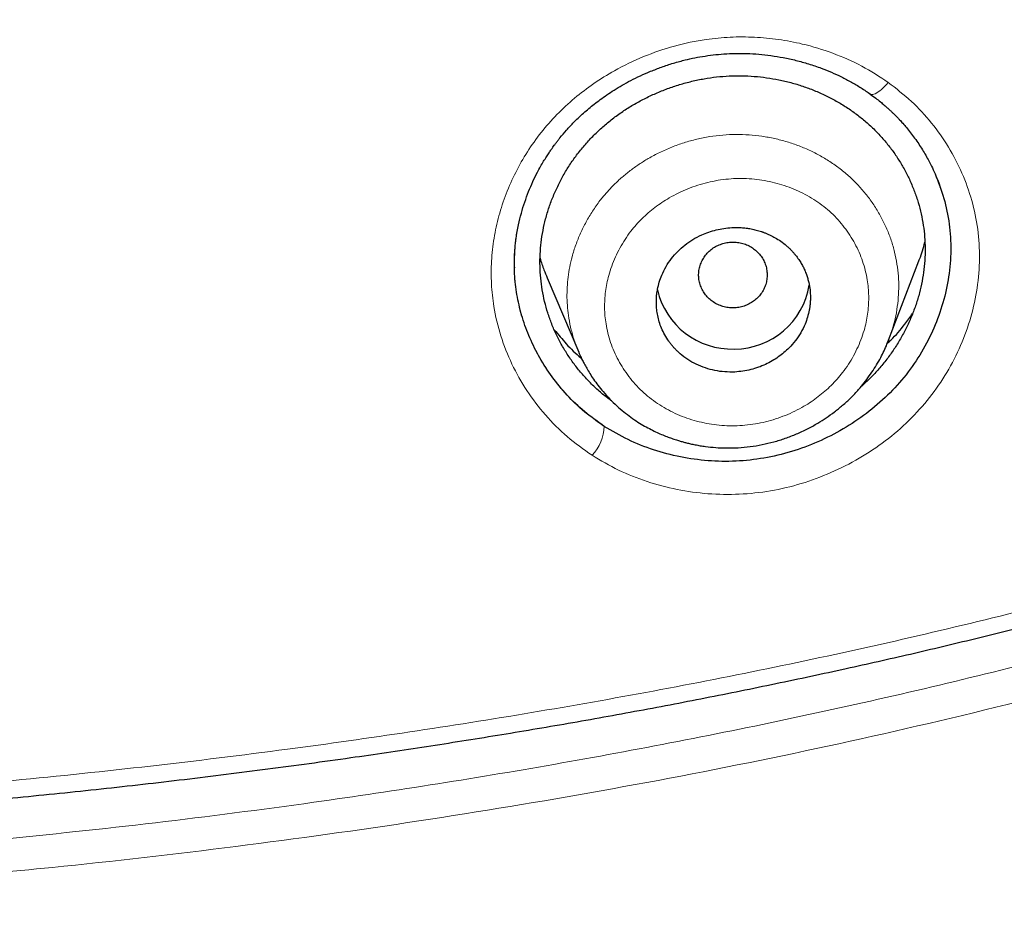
# Model space of a CAD drawing. Header units: millimetres. Extents: x 8 to 473, y 11 to 654.
# Tile 572 of 656: x 262 to 274, y 529 to 540. Entities that reach past the tile are written whole.
import ezdxf

# ---------------------------------------------------------------- set-up
doc = ezdxf.new("R2010")
doc.units = ezdxf.units.MM

msp = doc.modelspace()

# ---------------------------------------------------------------- linework, layer by layer
at = {"color": 7, "linetype": 'Continuous', "lineweight": 30}
for p, q in [((272.281, 536.204), (272.635, 537.128)), ((267.915, 537.057), (267.915, 537.048)), ((268.294, 536.93), (268.664, 536.064)), ((272.281, 536.204), (272.276, 536.192)), ((268.666, 536.058), (268.665, 536.06))]:
    msp.add_line(p, q, dxfattribs=at)
at = {"color": 8, "linetype": 'Continuous', "lineweight": 0, "flags": 128}
msp.add_lwpolyline([(272.066, 539.077), (272.066, 539.077), (272.075, 539.072), (272.085, 539.07), (272.097, 539.07), (272.111, 539.074), (272.126, 539.08), (272.143, 539.088), (272.16, 539.1), (272.179, 539.113), (272.198, 539.129), (272.217, 539.147), (272.237, 539.167), (272.257, 539.189), (272.277, 539.212)], dxfattribs=at)
at = {"color": 7, "linetype": 'Continuous', "lineweight": 30}
for centre, radius, start, end in [((270.45, 536.991), 0.891, 192.9849, 272.0221), ((270.478, 536.989), 0.889, 270.2286, 350.8058)]:
    msp.add_arc(centre, radius, start, end, dxfattribs=at)
at = {"color": 8, "linetype": 'Continuous', "lineweight": 0}
msp.add_arc((268.428, 535.225), 0.535, 317.0112, 357.139, dxfattribs=at)
for points, knots in [([(250.655, 529.812), (251.905, 529.841), (254.403, 529.9), (258.142, 530.07), (261.868, 530.349), (265.31, 530.752), (268.47, 531.253), (271.356, 531.816), (274.225, 532.491), (276.734, 533.201), (278.881, 533.908), (280.677, 534.575), (282.446, 535.318), (284.182, 536.143), (285.872, 537.056), (287.502, 538.061), (288.994, 539.121), (290.349, 540.229), (291.564, 541.373), (292.681, 542.598), (293.698, 543.891), (294.619, 545.244), (295.451, 546.652), (296.207, 548.106), (296.648, 549.104), (296.869, 549.605)], [0, 0, 0, 0, 0.069981, 0.139818, 0.209532, 0.279199, 0.333989, 0.388906, 0.44405, 0.499219, 0.534971, 0.570693, 0.606449, 0.642321, 0.678215, 0.713901, 0.749513, 0.780823, 0.812284, 0.843616, 0.874752, 0.905883, 0.937117, 0.968489, 1, 1, 1, 1]), ([(250.641, 530.501), (251.326, 530.516), (252.697, 530.546), (254.752, 530.608), (256.804, 530.693), (258.706, 530.798), (260.459, 530.923), (262.064, 531.061), (263.665, 531.229), (265.208, 531.419), (266.691, 531.628), (268.115, 531.854), (269.535, 532.105), (270.95, 532.383), (272.358, 532.688), (273.759, 533.023), (275.151, 533.387), (276.407, 533.745), (277.531, 534.091), (278.522, 534.418), (279.508, 534.765), (280.486, 535.135), (281.456, 535.528), (282.419, 535.945), (283.346, 536.376), (284.236, 536.82), (285.087, 537.274), (285.924, 537.752), (286.744, 538.255), (287.545, 538.783), (288.287, 539.31), (288.972, 539.835), (289.602, 540.353), (290.214, 540.894), (290.807, 541.456), (291.379, 542.038), (291.928, 542.638), (292.452, 543.256), (292.972, 543.92), (293.487, 544.633), (293.993, 545.393), (294.471, 546.171), (294.921, 546.964), (295.345, 547.772), (295.746, 548.594), (295.994, 549.151), (296.119, 549.43)], [0, 0, 0, 0, 0.039226, 0.078419, 0.11758, 0.156714, 0.187448, 0.218175, 0.248906, 0.279671, 0.307181, 0.334714, 0.362256, 0.389796, 0.417321, 0.444824, 0.472294, 0.499727, 0.519658, 0.539581, 0.559505, 0.579441, 0.599401, 0.619401, 0.63945, 0.657851, 0.676252, 0.694638, 0.712995, 0.731314, 0.74959, 0.765184, 0.780838, 0.796534, 0.812252, 0.827975, 0.843685, 0.859365, 0.874999, 0.892815, 0.910609, 0.928408, 0.946232, 0.964097, 0.982016, 1, 1, 1, 1]), ([(297.214, 549.393), (297.037, 548.989), (296.684, 548.182), (296.094, 547), (295.457, 545.846), (294.765, 544.723), (294.014, 543.634), (293.198, 542.583), (292.315, 541.576), (291.373, 540.617), (290.378, 539.71), (289.292, 538.827), (288.114, 537.975), (286.846, 537.153), (285.535, 536.391), (284.191, 535.686), (282.68, 534.969), (281.002, 534.257), (279.155, 533.567), (277.229, 532.932), (275.226, 532.348), (273.144, 531.814), (271.044, 531.344), (268.928, 530.936), (266.8, 530.585), (264.663, 530.287), (262.252, 530.012), (259.566, 529.784), (256.603, 529.613), (253.635, 529.5), (251.653, 529.456), (250.662, 529.434)], [0, 0, 0, 0, 0.025248, 0.050371, 0.075397, 0.100368, 0.125337, 0.150402, 0.175567, 0.200756, 0.22589, 0.250892, 0.278821, 0.306819, 0.334884, 0.362996, 0.391094, 0.427706, 0.464184, 0.500608, 0.540376, 0.580223, 0.62014, 0.660111, 0.700114, 0.74012, 0.780099, 0.835033, 0.889977, 0.94496, 1, 1, 1, 1]), ([(268.819, 534.86), (268.72, 534.93), (268.523, 535.07), (268.269, 535.327), (268.052, 535.611), (267.877, 535.921), (267.747, 536.251), (267.671, 536.567), (267.64, 536.86), (267.641, 537.127), (267.671, 537.393), (267.728, 537.656), (267.813, 537.914), (267.923, 538.164), (268.06, 538.403), (268.221, 538.629), (268.406, 538.839), (268.612, 539.03), (268.837, 539.201), (269.104, 539.368), (269.418, 539.519), (269.778, 539.642), (270.119, 539.714), (270.433, 539.744), (270.717, 539.743), (270.998, 539.716), (271.306, 539.658), (271.633, 539.558), (271.973, 539.41), (272.176, 539.278), (272.277, 539.212)], [0, 0, 0, 0, 0.041645, 0.083276, 0.124919, 0.166552, 0.208141, 0.249682, 0.280825, 0.311974, 0.343157, 0.374376, 0.405626, 0.436899, 0.468193, 0.499525, 0.530839, 0.562103, 0.593352, 0.624599, 0.666232, 0.707817, 0.74934, 0.780509, 0.81177, 0.843125, 0.874547, 0.916461, 0.958308, 1, 1, 1, 1]), ([(272.277, 539.212), (272.369, 539.14), (272.554, 538.997), (272.788, 538.741), (272.987, 538.461), (273.145, 538.157), (273.26, 537.835), (273.33, 537.5), (273.351, 537.156), (273.323, 536.812), (273.249, 536.471), (273.13, 536.14), (272.969, 535.825), (272.766, 535.53), (272.524, 535.261), (272.247, 535.023), (271.941, 534.819), (271.611, 534.652), (271.264, 534.524), (270.905, 534.438), (270.538, 534.399), (270.172, 534.405), (269.81, 534.455), (269.46, 534.548), (269.125, 534.679), (268.921, 534.8), (268.819, 534.86)], [0, 0, 0, 0, 0.041822, 0.08352, 0.12517, 0.166815, 0.208487, 0.25024, 0.291989, 0.33366, 0.375294, 0.416881, 0.458399, 0.499847, 0.5413, 0.582858, 0.624528, 0.666256, 0.707971, 0.749623, 0.791253, 0.832953, 0.874725, 0.916525, 0.958296, 1, 1, 1, 1]), ([(270.193, 538.579), (270.244, 538.586), (270.346, 538.6), (270.5, 538.606), (270.653, 538.601), (270.803, 538.585), (270.951, 538.558), (271.096, 538.52), (271.237, 538.472), (271.373, 538.414), (271.504, 538.346), (271.629, 538.268), (271.746, 538.181), (271.856, 538.085), (271.956, 537.982), (272.048, 537.871), (272.13, 537.753), (272.201, 537.63), (272.263, 537.501), (272.314, 537.368), (272.353, 537.232), (272.381, 537.092), (272.398, 536.951), (272.402, 536.808), (272.394, 536.666), (272.374, 536.524), (272.342, 536.383), (272.31, 536.276), (272.286, 536.218), (272.281, 536.204)], [0, 0, 0, 0, 0.038681, 0.077132, 0.115372, 0.153463, 0.191459, 0.229401, 0.267322, 0.305252, 0.343219, 0.381249, 0.419344, 0.457372, 0.49535, 0.533305, 0.571251, 0.609194, 0.647137, 0.685082, 0.723032, 0.760999, 0.798981, 0.836889, 0.87475, 0.912603, 0.950476, 0.988394, 1, 1, 1, 1]), ([(268.665, 536.06), (268.648, 536.102), (268.614, 536.187), (268.575, 536.322), (268.548, 536.454), (268.532, 536.581), (268.525, 536.701), (268.528, 536.821), (268.539, 536.94), (268.558, 537.059), (268.587, 537.185), (268.628, 537.316), (268.682, 537.452), (268.748, 537.584), (268.824, 537.712), (268.905, 537.826), (268.99, 537.929), (269.076, 538.02), (269.168, 538.105), (269.265, 538.184), (269.368, 538.257), (269.482, 538.329), (269.609, 538.396), (269.749, 538.458), (269.893, 538.509), (270.041, 538.551), (270.143, 538.569), (270.193, 538.579)], [0, 0, 0, 0, 0.040554, 0.083995, 0.127534, 0.16391, 0.20025, 0.236555, 0.272846, 0.309138, 0.345438, 0.389011, 0.432603, 0.476215, 0.519854, 0.563534, 0.59997, 0.636322, 0.672599, 0.708836, 0.745061, 0.781297, 0.824819, 0.868417, 0.912123, 0.95597, 1, 1, 1, 1]), ([(270.29, 538.069), (270.25, 538.061), (270.17, 538.046), (270.052, 538.012), (269.937, 537.971), (269.826, 537.922), (269.725, 537.868), (269.634, 537.811), (269.553, 537.753), (269.475, 537.69), (269.402, 537.623), (269.334, 537.551), (269.267, 537.47), (269.203, 537.38), (269.143, 537.279), (269.091, 537.175), (269.047, 537.067), (269.015, 536.963), (268.991, 536.864), (268.976, 536.77), (268.967, 536.676), (268.965, 536.581), (268.969, 536.487), (268.982, 536.388), (269.003, 536.284), (269.035, 536.176), (269.076, 536.071), (269.125, 535.969), (269.183, 535.871), (269.248, 535.778), (269.321, 535.69), (269.402, 535.608), (269.49, 535.532), (269.584, 535.463), (269.684, 535.402), (269.789, 535.348), (269.898, 535.303), (270.011, 535.266), (270.126, 535.237), (270.244, 535.217), (270.364, 535.206), (270.484, 535.203), (270.605, 535.21), (270.726, 535.225), (270.845, 535.25), (270.962, 535.283), (271.077, 535.325), (271.188, 535.374), (271.288, 535.428), (271.38, 535.485), (271.461, 535.544), (271.539, 535.607), (271.612, 535.675), (271.681, 535.748), (271.749, 535.83), (271.814, 535.921), (271.874, 536.022), (271.926, 536.127), (271.969, 536.235), (272.002, 536.339), (272.025, 536.438), (272.04, 536.532), (272.049, 536.626), (272.05, 536.72), (272.046, 536.814), (272.033, 536.913), (272.011, 537.017), (271.979, 537.125), (271.938, 537.23), (271.889, 537.331), (271.831, 537.428), (271.766, 537.521), (271.693, 537.608), (271.613, 537.69), (271.526, 537.764), (271.432, 537.832), (271.333, 537.892), (271.229, 537.945), (271.12, 537.99), (271.008, 538.027), (270.892, 538.056), (270.774, 538.077), (270.654, 538.089), (270.533, 538.092), (270.411, 538.086), (270.33, 538.075), (270.29, 538.069)], [0, 0, 0, 0, 0.012601, 0.02517, 0.037714, 0.050232, 0.062727, 0.073122, 0.083502, 0.093871, 0.104231, 0.114591, 0.124958, 0.137412, 0.149883, 0.162367, 0.174859, 0.187349, 0.197752, 0.208146, 0.218528, 0.228898, 0.23926, 0.249619, 0.262053, 0.274498, 0.286955, 0.299427, 0.311913, 0.324415, 0.336935, 0.34948, 0.362057, 0.374671, 0.387255, 0.399805, 0.412331, 0.42484, 0.437337, 0.449828, 0.46232, 0.474822, 0.487347, 0.499901, 0.512437, 0.524951, 0.537449, 0.549935, 0.562414, 0.572813, 0.583214, 0.593625, 0.604053, 0.614509, 0.624994, 0.637553, 0.650088, 0.662604, 0.675103, 0.687586, 0.697977, 0.708356, 0.718725, 0.729086, 0.739444, 0.749808, 0.762265, 0.774745, 0.787244, 0.799757, 0.812274, 0.824787, 0.83729, 0.849779, 0.862255, 0.874726, 0.887203, 0.899689, 0.912183, 0.924686, 0.937195, 0.949713, 0.962242, 0.974792, 0.987376, 1, 1, 1, 1]), ([(267.942, 537.451), (267.931, 537.374), (267.912, 537.242), (267.914, 537.111), (267.915, 537.057)], [0, 0, 0, 0, 0.5905872, 1, 1, 1, 1]), ([(267.915, 537.048), (267.915, 537.026), (267.913, 536.925), (267.94, 536.719), (268.005, 536.437), (268.123, 536.143), (268.279, 535.866), (268.473, 535.613), (268.698, 535.384), (268.874, 535.26), (268.962, 535.198)], [0, 0, 0, 0, 0.0304729, 0.1379391, 0.2813901, 0.4252258, 0.5692639, 0.7132132, 0.8568172, 1, 1, 1, 1])]:
    msp.add_open_spline(points, degree=3, knots=knots, dxfattribs=at)
at = {"color": 7, "linetype": 'Continuous', "lineweight": 30}
for points, knots in [([(250.645, 530.294), (250.765, 530.297), (251.002, 530.302), (251.353, 530.309), (251.695, 530.317), (252.028, 530.325), (252.35, 530.333), (252.664, 530.341), (252.968, 530.349), (253.267, 530.357), (253.561, 530.366), (253.849, 530.375), (254.127, 530.384), (254.395, 530.393), (254.652, 530.402), (254.899, 530.411), (255.136, 530.42), (255.363, 530.428), (255.579, 530.437), (255.784, 530.446), (255.98, 530.454), (256.153, 530.461), (256.305, 530.468), (256.437, 530.474), (256.566, 530.48), (256.694, 530.486), (256.822, 530.493), (257.116, 530.507), (257.581, 530.531), (258.217, 530.567), (258.861, 530.607), (259.511, 530.651), (260.272, 530.707), (261.141, 530.778), (262.116, 530.867), (263.089, 530.966), (264.061, 531.077), (265.033, 531.198), (265.956, 531.324), (266.833, 531.453), (267.662, 531.584), (268.49, 531.723), (269.317, 531.871), (270.142, 532.028), (270.964, 532.195), (271.763, 532.365), (272.536, 532.54), (273.284, 532.718), (274.031, 532.904), (274.775, 533.099), (275.517, 533.302), (276.209, 533.501), (276.852, 533.694), (277.447, 533.879), (278.039, 534.071), (278.629, 534.269), (279.217, 534.476), (279.79, 534.685), (280.35, 534.898), (280.897, 535.114), (281.441, 535.337), (281.982, 535.568), (282.52, 535.807), (283.056, 536.053), (283.588, 536.308), (284.116, 536.572), (284.64, 536.844), (285.122, 537.105), (285.563, 537.353), (285.963, 537.585), (286.36, 537.823), (286.753, 538.067), (287.145, 538.319), (287.537, 538.58), (287.928, 538.851), (288.314, 539.127), (288.695, 539.41), (289.07, 539.702), (289.44, 540.001), (289.778, 540.286), (290.086, 540.554), (290.363, 540.804), (290.633, 541.056), (290.896, 541.308), (291.15, 541.559), (291.395, 541.809), (291.626, 542.052), (291.843, 542.288), (292.049, 542.516), (292.213, 542.704), (292.338, 542.851), (292.428, 542.957), (292.519, 543.066), (292.614, 543.182), (292.715, 543.305), (292.82, 543.437), (292.931, 543.578), (293.046, 543.728), (293.166, 543.886), (293.289, 544.052), (293.415, 544.226), (293.545, 544.407), (293.679, 544.598), (293.816, 544.799), (293.958, 545.01), (294.104, 545.233), (294.252, 545.465), (294.404, 545.707), (294.556, 545.957), (294.71, 546.216), (294.864, 546.483), (295.02, 546.761), (295.179, 547.051), (295.34, 547.353), (295.485, 547.632), (295.574, 547.81), (295.61, 547.883)], [0, 0, 0, 0, 0.007073, 0.013961, 0.020664, 0.027184, 0.033518, 0.039669, 0.045635, 0.051417, 0.057277, 0.062934, 0.068389, 0.073643, 0.078693, 0.083542, 0.088189, 0.092633, 0.096876, 0.100916, 0.104755, 0.108391, 0.111106, 0.113697, 0.116199, 0.118704, 0.121215, 0.123732, 0.136083, 0.148587, 0.161244, 0.174053, 0.186966, 0.206183, 0.225397, 0.244609, 0.263819, 0.28304, 0.302273, 0.318763, 0.335258, 0.351753, 0.368248, 0.384741, 0.401234, 0.417727, 0.432843, 0.447956, 0.463068, 0.478177, 0.493282, 0.508384, 0.520608, 0.53283, 0.545049, 0.557268, 0.569488, 0.581707, 0.593227, 0.60475, 0.616279, 0.627816, 0.639365, 0.65093, 0.662506, 0.674086, 0.685666, 0.697242, 0.706334, 0.71542, 0.724501, 0.733574, 0.742639, 0.751994, 0.76134, 0.770675, 0.780009, 0.789367, 0.798746, 0.808142, 0.815534, 0.822932, 0.830262, 0.837466, 0.844539, 0.851481, 0.85829, 0.864511, 0.870614, 0.876599, 0.879379, 0.882133, 0.884918, 0.887894, 0.891068, 0.894441, 0.89801, 0.901777, 0.90574, 0.909899, 0.914176, 0.918642, 0.923299, 0.928145, 0.933275, 0.938603, 0.944128, 0.949853, 0.955777, 0.961791, 0.967998, 0.974401, 0.980999, 0.987936, 0.995078, 1, 1, 1, 1]), ([(267.913, 537.037), (267.912, 537.05), (267.912, 537.08), (267.912, 537.132), (267.914, 537.194), (267.918, 537.26), (267.925, 537.329), (267.933, 537.398), (267.945, 537.473), (267.964, 537.57), (267.992, 537.684), (268.032, 537.814), (268.077, 537.937), (268.127, 538.053), (268.174, 538.15), (268.217, 538.229), (268.252, 538.289), (268.285, 538.342), (268.315, 538.388), (268.34, 538.425), (268.361, 538.454), (268.379, 538.479), (268.398, 538.505), (268.42, 538.534), (268.46, 538.584), (268.521, 538.657), (268.608, 538.749), (268.691, 538.828), (268.765, 538.894), (268.829, 538.947), (268.898, 539), (268.974, 539.054), (269.057, 539.11), (269.148, 539.166), (269.248, 539.222), (269.356, 539.277), (269.474, 539.33), (269.6, 539.38), (269.735, 539.427), (269.866, 539.464), (269.992, 539.494), (270.11, 539.516), (270.233, 539.533), (270.361, 539.545), (270.492, 539.551), (270.628, 539.55), (270.767, 539.542), (270.91, 539.526), (271.054, 539.502), (271.201, 539.47), (271.349, 539.429), (271.487, 539.382), (271.615, 539.331), (271.732, 539.277), (271.848, 539.216), (271.962, 539.149), (272.035, 539.098), (272.072, 539.073)], [0, 0, 0, 0, 0.0082046, 0.0181631, 0.0298947, 0.043413, 0.0552949, 0.0682897, 0.0823901, 0.0967599, 0.1222073, 0.1467761, 0.1704606, 0.1932566, 0.2151615, 0.2284459, 0.2410339, 0.2522268, 0.2620041, 0.2703654, 0.2759413, 0.2809006, 0.2867211, 0.2934092, 0.3002776, 0.3214992, 0.3439008, 0.3674941, 0.3814354, 0.3957654, 0.4106331, 0.4266428, 0.443859, 0.462281, 0.4819069, 0.5027335, 0.5247561, 0.5479686, 0.5723639, 0.5979347, 0.6178821, 0.6384865, 0.6597533, 0.6817116, 0.7043753, 0.7277534, 0.751851, 0.7766695, 0.8022058, 0.8284526, 0.8553979, 0.8830263, 0.9056098, 0.9286084, 0.9520121, 0.9758117, 1, 1, 1, 1]), ([(269.05, 535.494), (269.037, 535.502), (268.986, 535.538), (268.902, 535.608), (268.8, 535.703), (268.705, 535.804), (268.618, 535.912), (268.538, 536.025), (268.466, 536.143), (268.402, 536.265), (268.347, 536.392), (268.301, 536.522), (268.264, 536.654), (268.236, 536.79), (268.218, 536.927), (268.21, 537.066), (268.212, 537.206), (268.223, 537.345), (268.245, 537.483), (268.276, 537.62), (268.316, 537.754), (268.366, 537.886), (268.424, 538.015), (268.491, 538.141), (268.566, 538.262), (268.649, 538.378), (268.74, 538.49), (268.839, 538.595), (268.944, 538.694), (269.057, 538.787), (269.176, 538.873), (269.3, 538.951), (269.429, 539.022), (269.563, 539.085), (269.7, 539.14), (269.84, 539.187), (269.983, 539.226), (270.128, 539.256), (270.274, 539.277), (270.42, 539.288), (270.567, 539.29), (270.713, 539.284), (270.858, 539.268), (271.001, 539.243), (271.142, 539.21), (271.28, 539.169), (271.414, 539.119), (271.545, 539.061), (271.671, 538.996), (271.792, 538.922), (271.908, 538.841), (272.018, 538.753), (272.121, 538.657), (272.216, 538.556), (272.304, 538.448), (272.383, 538.336), (272.455, 538.218), (272.518, 538.097), (272.573, 537.971), (272.619, 537.843), (272.655, 537.711), (272.683, 537.577), (272.701, 537.442), (272.709, 537.305), (272.708, 537.167), (272.696, 537.029), (272.674, 536.892), (272.644, 536.756), (272.603, 536.621), (272.554, 536.489), (272.496, 536.359), (272.43, 536.233), (272.355, 536.111), (272.272, 535.994), (272.182, 535.881), (272.083, 535.776), (272.008, 535.702), (271.965, 535.666), (271.959, 535.662)], [0, 0, 0, 0, 0.004432, 0.017821, 0.031207, 0.044592, 0.05798, 0.071374, 0.084777, 0.098189, 0.111613, 0.125049, 0.138501, 0.151973, 0.165472, 0.179009, 0.192547, 0.206051, 0.219528, 0.232986, 0.246426, 0.259852, 0.273265, 0.286665, 0.300055, 0.313437, 0.326814, 0.340195, 0.353582, 0.366977, 0.380384, 0.393802, 0.407231, 0.420667, 0.434103, 0.447537, 0.460962, 0.474376, 0.487778, 0.501171, 0.514556, 0.527937, 0.54132, 0.55471, 0.56811, 0.581521, 0.594944, 0.608379, 0.62183, 0.635298, 0.64879, 0.662311, 0.675834, 0.689328, 0.702801, 0.716256, 0.729698, 0.743128, 0.756545, 0.769953, 0.78335, 0.796742, 0.810131, 0.823526, 0.836927, 0.850336, 0.863754, 0.877181, 0.890615, 0.904052, 0.917487, 0.930916, 0.944335, 0.957742, 0.971138, 0.984528, 0.997911, 1, 1, 1, 1]), ([(272.067, 539.076), (272.088, 539.06), (272.129, 539.031), (272.183, 538.988), (272.228, 538.95), (272.264, 538.918), (272.289, 538.895), (272.306, 538.88), (272.318, 538.869), (272.328, 538.858), (272.34, 538.847), (272.354, 538.833), (272.37, 538.817), (272.389, 538.798), (272.415, 538.77), (272.45, 538.732), (272.493, 538.681), (272.539, 538.624), (272.587, 538.56), (272.633, 538.494), (272.676, 538.427), (272.715, 538.362), (272.751, 538.298), (272.787, 538.226), (272.824, 538.146), (272.86, 538.06), (272.879, 538.005), (272.889, 537.978)], [0, 0, 0, 0, 0.056365, 0.105189, 0.146492, 0.180285, 0.206573, 0.219194, 0.228885, 0.240302, 0.250872, 0.264283, 0.280535, 0.299627, 0.32156, 0.361764, 0.408983, 0.463218, 0.519674, 0.579075, 0.636253, 0.691125, 0.743691, 0.793954, 0.868288, 0.936962, 1, 1, 1, 1]), ([(272.824, 538.145), (272.861, 538.05), (272.935, 537.86), (272.995, 537.56), (273.015, 537.252), (272.989, 536.944), (272.923, 536.639), (272.816, 536.343), (272.671, 536.061), (272.491, 535.797), (272.274, 535.557), (272.027, 535.344), (271.753, 535.162), (271.459, 535.012), (271.148, 534.897), (270.827, 534.821), (270.5, 534.785), (270.172, 534.791), (269.849, 534.835), (269.536, 534.918), (269.236, 535.036), (269.053, 535.144), (268.962, 535.198)], [0, 0, 0, 0, 0.050019, 0.100164, 0.150267, 0.200313, 0.250331, 0.300288, 0.35013, 0.39983, 0.449521, 0.499375, 0.549383, 0.599465, 0.649519, 0.699472, 0.749381, 0.799379, 0.849483, 0.899653, 0.949834, 1, 1, 1, 1]), ([(270.486, 535.832), (270.518, 535.835), (270.581, 535.84), (270.673, 535.859), (270.761, 535.885), (270.845, 535.919), (270.922, 535.96), (270.994, 536.006), (271.06, 536.057), (271.128, 536.12), (271.195, 536.197), (271.258, 536.29), (271.304, 536.383), (271.336, 536.472), (271.353, 536.541), (271.362, 536.597), (271.366, 536.639), (271.369, 536.682), (271.369, 536.74), (271.363, 536.813), (271.35, 536.879), (271.337, 536.924), (271.33, 536.948), (271.322, 536.972), (271.313, 536.995), (271.303, 537.019), (271.289, 537.05), (271.269, 537.088), (271.24, 537.135), (271.212, 537.175), (271.186, 537.207), (271.165, 537.232), (271.143, 537.256), (271.118, 537.28), (271.079, 537.316), (271.026, 537.357), (270.961, 537.398), (270.913, 537.423), (270.881, 537.438), (270.864, 537.445), (270.849, 537.452), (270.834, 537.457), (270.82, 537.462), (270.808, 537.467), (270.78, 537.476), (270.737, 537.489), (270.677, 537.503), (270.619, 537.512), (270.561, 537.517), (270.506, 537.519), (270.439, 537.518), (270.359, 537.51), (270.269, 537.492), (270.182, 537.467), (270.09, 537.43), (269.995, 537.38), (269.902, 537.315), (269.818, 537.24), (269.744, 537.156), (269.681, 537.063), (269.635, 536.97), (269.603, 536.882), (269.587, 536.817), (269.579, 536.771), (269.575, 536.742), (269.572, 536.714), (269.57, 536.685), (269.57, 536.656), (269.57, 536.615), (269.574, 536.559), (269.585, 536.489), (269.603, 536.416), (269.63, 536.341), (269.668, 536.264), (269.705, 536.204), (269.738, 536.16), (269.763, 536.13), (269.789, 536.101), (269.817, 536.073), (269.865, 536.03), (269.936, 535.976), (270.035, 535.92), (270.141, 535.877), (270.253, 535.847), (270.369, 535.831), (270.447, 535.832), (270.486, 535.832)], [0, 0, 0, 0, 0.016885, 0.033414, 0.0495887, 0.0654108, 0.0808823, 0.0960052, 0.1107817, 0.1252141, 0.1453643, 0.1657719, 0.1864435, 0.2021295, 0.2179705, 0.2259524, 0.2339741, 0.2420358, 0.2501379, 0.2665589, 0.2838104, 0.2884683, 0.2931834, 0.2979556, 0.3027851, 0.3076719, 0.3126159, 0.3219317, 0.3323268, 0.3438013, 0.3495861, 0.355611, 0.3618758, 0.3683807, 0.3751255, 0.3913877, 0.4055424, 0.4175892, 0.4211719, 0.4245153, 0.4276195, 0.4304846, 0.4331104, 0.435497, 0.4376444, 0.4489981, 0.4599786, 0.4705859, 0.4808204, 0.4906821, 0.5001714, 0.5165936, 0.5327828, 0.5487407, 0.5644693, 0.5850813, 0.6052947, 0.6251149, 0.6451234, 0.6654502, 0.6861007, 0.7018092, 0.7177051, 0.7230478, 0.7284116, 0.7337966, 0.7392029, 0.7446306, 0.7500797, 0.7626214, 0.7760428, 0.7903445, 0.805527, 0.8215908, 0.8385362, 0.8455643, 0.8527336, 0.8600442, 0.8674961, 0.8750894, 0.8959118, 0.9167346, 0.9375579, 0.9583438, 0.9791573, 1, 1, 1, 1]), ([(270.456, 537.349), (270.435, 537.347), (270.393, 537.344), (270.332, 537.328), (270.275, 537.304), (270.221, 537.272), (270.174, 537.231), (270.134, 537.185), (270.103, 537.132), (270.08, 537.076), (270.066, 537.017), (270.062, 536.956), (270.068, 536.896), (270.085, 536.838), (270.11, 536.782), (270.144, 536.731), (270.185, 536.686), (270.234, 536.648), (270.289, 536.617), (270.347, 536.596), (270.409, 536.582), (270.472, 536.579), (270.534, 536.585), (270.595, 536.601), (270.653, 536.625), (270.706, 536.657), (270.753, 536.697), (270.793, 536.744), (270.825, 536.797), (270.848, 536.853), (270.861, 536.912), (270.865, 536.973), (270.859, 537.033), (270.843, 537.091), (270.818, 537.147), (270.784, 537.198), (270.742, 537.243), (270.693, 537.281), (270.639, 537.312), (270.58, 537.333), (270.519, 537.347), (270.477, 537.348), (270.456, 537.349)], [0, 0, 0, 0, 0.024996, 0.049996, 0.075004, 0.100004, 0.125, 0.149996, 0.174996, 0.200004, 0.225004, 0.25, 0.274996, 0.299996, 0.325004, 0.350004, 0.375, 0.399996, 0.424996, 0.450004, 0.475004, 0.5, 0.524996, 0.549996, 0.575004, 0.600004, 0.625, 0.649996, 0.674996, 0.700004, 0.725004, 0.75, 0.774996, 0.799996, 0.825004, 0.850004, 0.875, 0.899996, 0.924996, 0.950004, 0.975004, 1, 1, 1, 1]), ([(272.635, 537.129), (272.638, 537.136), (272.668, 537.206), (272.688, 537.28), (272.705, 537.346)], [0, 0, 0, 0, 0.097335, 1, 1, 1, 1]), ([(268.962, 535.198), (268.883, 535.254), (268.727, 535.364), (268.525, 535.559), (268.351, 535.77), (268.206, 535.993), (268.09, 536.226), (268.002, 536.463), (267.944, 536.703), (267.909, 536.963), (267.914, 537.143), (267.918, 537.243)], [0, 0, 0, 0, 0.11799, 0.233564, 0.34677, 0.457563, 0.565868, 0.671632, 0.774862, 0.875493, 1, 1, 1, 1]), ([(268.213, 537.159), (268.226, 537.113), (268.25, 537.036), (268.282, 536.962), (268.296, 536.931)], [0, 0, 0, 0, 0.588253, 1, 1, 1, 1]), ([(272.267, 536.167), (272.28, 536.179), (272.355, 536.248), (272.456, 536.364), (272.532, 536.472), (272.562, 536.514)], [0, 0, 0, 0, 0.1210654, 0.6619948, 1, 1, 1, 1]), ([(268.378, 536.326), (268.424, 536.271), (268.519, 536.154), (268.629, 536.045), (268.693, 535.995), (268.695, 535.993)], [0, 0, 0, 0, 0.4709232, 0.9847138, 1, 1, 1, 1]), ([(268.666, 536.058), (268.671, 536.046), (268.682, 536.02), (268.703, 535.977), (268.727, 535.929), (268.758, 535.873), (268.794, 535.812), (268.838, 535.746), (268.889, 535.676), (268.951, 535.597), (269.025, 535.517), (269.106, 535.437), (269.189, 535.367), (269.271, 535.304), (269.352, 535.249), (269.431, 535.202), (269.506, 535.162), (269.577, 535.127), (269.643, 535.098), (269.704, 535.074), (269.753, 535.056), (269.789, 535.044), (269.815, 535.036), (269.838, 535.029), (269.86, 535.022), (269.887, 535.015), (269.923, 535.005), (269.97, 534.994), (270.024, 534.983), (270.083, 534.972), (270.163, 534.96), (270.263, 534.95), (270.391, 534.944), (270.525, 534.947), (270.665, 534.96), (270.804, 534.983), (270.942, 535.016), (271.076, 535.057), (271.207, 535.108), (271.334, 535.167), (271.449, 535.23), (271.554, 535.297), (271.651, 535.366), (271.747, 535.444), (271.842, 535.531), (271.925, 535.619), (271.996, 535.705), (272.057, 535.786), (272.114, 535.871), (272.166, 535.956), (272.21, 536.039), (272.247, 536.117), (272.268, 536.169), (272.278, 536.194)], [0, 0, 0, 0, 0.008436, 0.018704, 0.030822, 0.0448, 0.060646, 0.078365, 0.097964, 0.119455, 0.1459, 0.171553, 0.195922, 0.219014, 0.240743, 0.26107, 0.280014, 0.297252, 0.313186, 0.327797, 0.340458, 0.347287, 0.353246, 0.358335, 0.362845, 0.368296, 0.376914, 0.387411, 0.399787, 0.413042, 0.42633, 0.452526, 0.478864, 0.508986, 0.539331, 0.56973, 0.600038, 0.630287, 0.660507, 0.690726, 0.720975, 0.745625, 0.771316, 0.798099, 0.826032, 0.855186, 0.87678, 0.898889, 0.921507, 0.943598, 0.964023, 0.982814, 1, 1, 1, 1])]:
    msp.add_open_spline(points, degree=3, knots=knots, dxfattribs=at)

doc.saveas('drawing.dxf')
